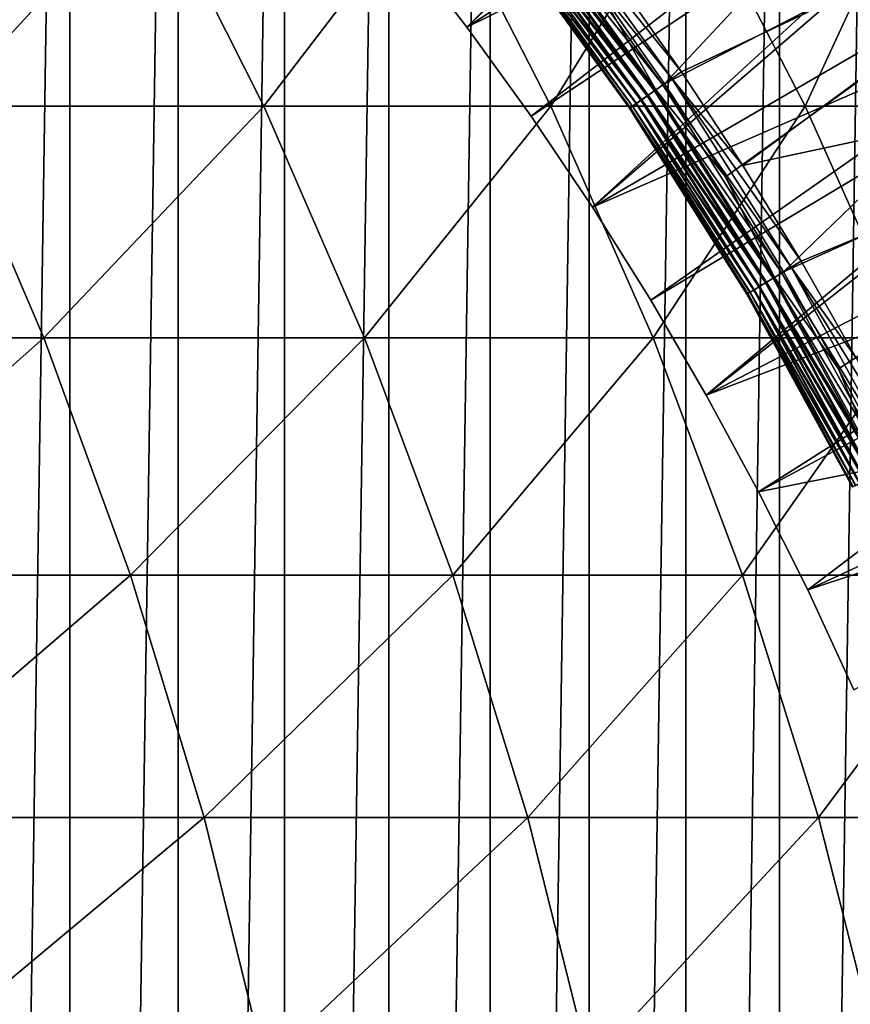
# Model space of a CAD drawing. Header units: metres. Extents: x -410 to 15, y -15 to 15.
# Tile 297 of 346: x 5.37 to 7.31, y 2.5 to 4.8. Entities that reach past the tile are written whole.
import ezdxf

# ---------------------------------------------------------------- set-up
doc = ezdxf.new("R2010")
doc.units = ezdxf.units.M
doc.layers.add('solid_508382', color=7, linetype='CONTINUOUS')

msp = doc.modelspace()

# ---------------------------------------------------------------- linework, layer by layer
at = {"layer": 'solid_508382'}
for points in [[(5.225315, 8.643229, -32.299999), (5.483971, 8.481513, -32.299999), (5.225318, -8.643228, -32.299999)], [(5.483971, 8.481513, -32.299999), (5.483974, -8.481512, -32.299999), (5.225318, -8.643228, -32.299999)], [(5.483971, 8.481513, -32.299999), (5.737293, 8.312237, -32.299999), (5.483974, -8.481512, -32.299999)], [(5.737293, 8.312237, -32.299999), (5.737295, -8.312235, -32.299999), (5.483974, -8.481512, -32.299999)], [(5.737293, 8.312237, -32.299999), (5.985833, 8.135055, -32.299999), (5.737295, -8.312235, -32.299999)], [(5.985833, 8.135055, -32.299999), (5.985835, -8.135053, -32.299999), (5.737295, -8.312235, -32.299999)], [(5.985833, 8.135055, -32.299999), (6.228999, 7.950416, -32.299999), (5.985835, -8.135053, -32.299999)], [(6.228999, 7.950416, -32.299999), (6.229002, -7.950414, -32.299999), (5.985835, -8.135053, -32.299999)], [(6.228999, 7.950416, -32.299999), (6.466139, 7.758809, -32.299999), (6.229002, -7.950414, -32.299999)], [(6.466139, 7.758809, -32.299999), (6.466141, -7.758808, -32.299999), (6.229002, -7.950414, -32.299999)], [(6.466139, 7.758809, -32.299999), (6.697241, 7.5602, -32.299999), (6.466141, -7.758808, -32.299999)], [(6.697241, 7.5602, -32.299999), (6.697243, -7.560198, -32.299999), (6.466141, -7.758808, -32.299999)], [(6.697241, 7.5602, -32.299999), (6.922656, 7.354327, -32.299999), (6.697243, -7.560198, -32.299999)], [(6.922656, 7.354327, -32.299999), (6.922658, -7.354324, -32.299999), (6.697243, -7.560198, -32.299999)], [(6.922656, 7.354327, -32.299999), (7.141796, 7.141738, -32.299999), (6.922658, -7.354324, -32.299999)], [(7.141796, 7.141738, -32.299999), (7.141798, -7.141736, -32.299999), (6.922658, -7.354324, -32.299999)], [(7.141796, 7.141738, -32.299999), (7.354065, 6.922991, -32.299999), (7.141798, -7.141736, -32.299999)], [(8.541861, 6.930845, -15.553847), (6.25474, 4.987808, -14.75), (6.411365, 4.78481, -14.75)], [(8.541861, 6.930845, -15.553847), (6.411365, 4.78481, -14.75), (8.9374, 6.412713, -15.553847)], [(7.354065, 6.922991, -32.299999), (7.354067, -6.922988, -32.299999), (7.141798, -7.141736, -32.299999)], [(8.9374, 6.412713, -15.553847), (6.411365, 4.78481, -14.75), (6.561401, 4.5769, -14.75)], [(8.9374, 6.412713, -15.553847), (6.561401, 4.5769, -14.75), (6.704696, 4.364293, -14.75)], [(8.9374, 6.412713, -15.553847), (6.704696, 4.364293, -14.75), (9.301524, 5.872107, -15.553847)], [(7.871918, 6.167082, -4.7), (6.411365, 4.78481, -5.854701), (6.25474, 4.987808, -5.854701)], [(7.871918, 6.167082, -4.7), (8.229864, 5.680611, -4.7), (6.411365, 4.78481, -5.854701)], [(6.724263, 4.865623, -5.710363), (6.873328, 4.652672, -5.710363), (8.093843, 5.957532, -4.7)], [(6.873328, 4.652672, -5.710363), (8.438885, 5.457814, -4.7), (8.093843, 5.957532, -4.7)], [(9.301524, 5.872107, -15.553847), (6.704696, 4.364293, -14.75), (6.841095, 4.147218, -14.75)], [(9.301524, 5.872107, -15.553847), (6.841095, 4.147218, -14.75), (6.970475, 3.925872, -14.75)], [(9.301524, 5.872107, -15.553847), (6.970475, 3.925872, -14.75), (9.633016, 5.310839, -15.553847)], [(8.229864, 5.680611, -4.7), (6.561401, 4.5769, -5.854701), (6.411365, 4.78481, -5.854701)], [(8.229864, 5.680611, -4.7), (6.704696, 4.364293, -5.854701), (6.561401, 4.5769, -5.854701)], [(8.229864, 5.680611, -4.7), (8.557755, 5.173474, -4.7), (6.704696, 4.364293, -5.854701)], [(6.873328, 4.652672, -5.710363), (7.015652, 4.435158, -5.710363), (8.438885, 5.457814, -4.7)], [(7.015652, 4.435158, -5.710363), (7.151094, 4.213294, -5.710363), (8.438885, 5.457814, -4.7)], [(7.151094, 4.213294, -5.710363), (8.753131, 4.938137, -4.7), (8.438885, 5.457814, -4.7)], [(9.633016, 5.310839, -15.553847), (6.970475, 3.925872, -14.75), (7.092717, 3.700456, -14.75)], [(9.633016, 5.310839, -15.553847), (7.092717, 3.700456, -14.75), (7.2077, 3.471175, -14.75)], [(9.633016, 5.310839, -15.553847), (7.2077, 3.471175, -14.75), (9.930712, 4.730853, -15.553847)], [(8.140959, 5.260729, -15.1), (6.912894, 4.680272, -14.73972), (6.762924, 4.894477, -14.73972)], [(8.140959, 5.260729, -15.1), (7.056081, 4.461475, -14.73972), (6.912894, 4.680272, -14.73972)], [(8.140959, 5.260729, -15.1), (8.443861, 4.759328, -15.1), (7.056081, 4.461475, -14.73972)], [(8.557755, 5.173474, -4.7), (6.841095, 4.147218, -5.854701), (6.704696, 4.364293, -5.854701)], [(8.557755, 5.173474, -4.7), (6.970475, 3.925872, -5.854701), (6.841095, 4.147218, -5.854701)], [(8.557755, 5.173474, -4.7), (8.854493, 4.647359, -4.7), (6.970475, 3.925872, -5.854701)], [(4.9315, 5.125, 121.437927), (5.191633, 4.600192, 121.549309), (5.672858, 5.125, 119.60482)], [(5.191633, 4.600192, 121.549309), (5.937283, 4.600192, 119.705589), (5.672858, 5.125, 119.60482)], [(5.672858, 5.125, 119.60482), (5.937283, 4.600192, 119.705589), (6.339464, 5.125, 117.743225)], [(5.937283, 4.600192, 119.705589), (6.607749, 4.600192, 117.833214), (6.339464, 5.125, 117.743225)], [(6.339464, 5.125, 117.743225), (6.607749, 4.600192, 117.833214), (6.930228, 5.125, 115.856186)], [(6.607749, 4.600192, 117.833214), (7.201932, 4.600192, 115.935249), (6.930228, 5.125, 115.856186)], [(6.930228, 5.125, 115.856186), (7.201932, 4.600192, 115.935249), (7.444182, 5.125, 113.9468)], [(7.201932, 4.600192, 115.935249), (7.718863, 4.600192, 114.014809), (7.444182, 5.125, 113.9468)], [(6.584853, 5.086763, -14.730178), (6.890375, 4.664566, -14.730178), (6.564674, 5.070675, -14.716743)], [(6.584853, 5.086763, -14.730178), (6.762924, 4.894477, -14.73972), (6.912894, 4.680272, -14.73972)], [(6.584853, 5.086763, -14.730178), (6.912894, 4.680272, -14.73972), (6.890375, 4.664566, -14.730178)], [(6.546235, 5.055969, -14.699706), (6.849865, 4.636311, -14.699706), (6.529923, 5.042962, -14.679429)], [(6.532217, 5.044792, -5.747446), (6.853164, 4.63861, -5.727109), (6.549381, 5.058475, -5.727109)], [(6.564674, 5.070675, -14.716743), (6.869207, 4.649805, -14.716743), (6.546235, 5.055969, -14.699706)], [(6.869207, 4.649805, -14.716743), (6.849865, 4.636311, -14.699706), (6.546235, 5.055969, -14.699706)], [(6.549381, 5.058475, -5.727109), (6.853164, 4.63861, -5.727109), (6.724263, 4.865623, -5.710363)], [(6.890375, 4.664566, -14.730178), (6.869207, 4.649805, -14.716743), (6.564674, 5.070675, -14.716743)], [(6.505914, 5.023816, -5.796738), (6.819848, 4.615372, -5.77083), (6.517621, 5.03315, -5.77083)], [(6.529923, 5.042962, -14.679429), (6.832753, 4.624375, -14.679429), (6.516085, 5.031925, -14.65634)], [(6.517621, 5.03315, -5.77083), (6.83516, 4.626054, -5.747446), (6.532217, 5.044792, -5.747446)], [(6.517621, 5.03315, -5.77083), (6.819848, 4.615372, -5.77083), (6.83516, 4.626054, -5.747446)], [(6.849865, 4.636311, -14.699706), (6.832753, 4.624375, -14.679429), (6.529923, 5.042962, -14.679429)], [(6.532217, 5.044792, -5.747446), (6.83516, 4.626054, -5.747446), (6.853164, 4.63861, -5.727109)], [(6.492035, 5.012747, -14.575319), (6.793008, 4.596651, -14.575319), (6.49041, 5.011445, -14.546535)], [(6.49041, 5.011445, -14.546535), (6.791303, 4.595455, -14.546535), (6.490411, 5.011444, -5.883568)], [(6.793008, 4.596651, -14.575319), (6.791303, 4.595455, -14.546535), (6.49041, 5.011445, -14.546535)], [(6.492154, 5.012842, -5.85376), (6.490411, 5.011444, -5.883568), (6.793132, 4.596737, -5.85376)], [(6.791303, 4.595455, -14.546535), (6.791303, 4.595455, -5.883568), (6.490411, 5.011444, -5.883568)], [(6.793132, 4.596737, -5.85376), (6.490411, 5.011444, -5.883568), (6.791303, 4.595455, -5.883568)], [(6.496938, 5.016656, -14.603728), (6.798151, 4.600237, -14.603728), (6.492035, 5.012747, -14.575319)], [(6.798151, 4.600237, -14.603728), (6.793008, 4.596651, -14.575319), (6.492035, 5.012747, -14.575319)], [(6.492154, 5.012842, -5.85376), (6.798596, 4.600547, -5.824589), (6.497362, 5.016994, -5.824589)], [(6.492154, 5.012842, -5.85376), (6.793132, 4.596737, -5.85376), (6.798596, 4.600547, -5.824589)], [(6.505011, 5.023095, -14.630927), (6.80662, 4.606145, -14.630927), (6.496938, 5.016656, -14.603728)], [(6.80662, 4.606145, -14.630927), (6.798151, 4.600237, -14.603728), (6.496938, 5.016656, -14.603728)], [(6.497362, 5.016994, -5.824589), (6.807568, 4.606807, -5.796738), (6.505914, 5.023816, -5.796738)], [(6.497362, 5.016994, -5.824589), (6.798596, 4.600547, -5.824589), (6.807568, 4.606807, -5.796738)], [(6.516085, 5.031925, -14.65634), (6.818236, 4.614248, -14.65634), (6.505011, 5.023095, -14.630927)], [(6.818236, 4.614248, -14.65634), (6.80662, 4.606145, -14.630927), (6.505011, 5.023095, -14.630927)], [(6.505914, 5.023816, -5.796738), (6.807568, 4.606807, -5.796738), (6.819848, 4.615372, -5.77083)], [(6.832753, 4.624375, -14.679429), (6.818236, 4.614248, -14.65634), (6.516085, 5.031925, -14.65634)], [(7.267349, 5.016289, -22.546829), (7.556966, 4.568346, -22.546829), (7.253486, 5.00672, -22.596422)], [(7.380439, 4.890456, -22.499865), (7.556966, 4.568346, -22.546829), (7.267349, 5.016289, -22.546829)], [(6.411365, 4.78481, -5.854701), (6.411365, 4.78481, -14.75), (6.25474, 4.987808, -14.75)], [(6.25474, 4.987808, -5.854701), (6.411365, 4.78481, -5.854701), (6.25474, 4.987808, -14.75)], [(7.245018, 5.000875, -25.551691), (7.533746, 4.554308, -25.551691), (7.346961, 4.868273, -25.603073)], [(7.335701, 4.860812, -25.5), (7.533746, 4.554308, -25.551691), (7.245018, 5.000875, -25.551691)], [(7.253486, 5.00672, -22.596422), (7.542551, 4.559631, -22.596422), (7.245074, 5.000914, -22.647789)], [(7.245074, 5.000914, -22.647789), (7.533804, 4.554343, -22.647789), (7.335701, 4.860812, -22.700001)], [(7.542551, 4.559631, -22.596422), (7.533804, 4.554343, -22.647789), (7.245074, 5.000914, -22.647789)], [(7.556966, 4.568346, -22.546829), (7.542551, 4.559631, -22.596422), (7.253486, 5.00672, -22.596422)], [(7.151094, 4.213294, -5.710363), (7.279523, 3.987298, -5.710363), (8.753131, 4.938137, -4.7)], [(7.279523, 3.987298, -5.710363), (7.400812, 3.75739, -5.710363), (8.753131, 4.938137, -4.7)], [(6.853164, 4.63861, -5.727109), (6.873328, 4.652672, -5.710363), (6.724263, 4.865623, -5.710363)], [(6.561401, 4.5769, -5.854701), (6.561401, 4.5769, -14.75), (6.411365, 4.78481, -14.75)], [(6.411365, 4.78481, -5.854701), (6.561401, 4.5769, -5.854701), (6.411365, 4.78481, -14.75)], [(8.443861, 4.759328, -15.1), (7.192346, 4.238302, -14.73972), (7.056081, 4.461475, -14.73972)], [(8.443861, 4.759328, -15.1), (7.321555, 4.01097, -14.73972), (7.192346, 4.238302, -14.73972)], [(9.930712, 4.730853, -15.553847), (7.2077, 3.471175, -14.75), (7.315291, 3.238289, -14.75)], [(6.890375, 4.664566, -14.730178), (6.912894, 4.680272, -14.73972), (7.056081, 4.461475, -14.73972)], [(6.869207, 4.649805, -14.716743), (7.146799, 4.210696, -14.716743), (6.849865, 4.636311, -14.699706)], [(6.853164, 4.63861, -5.727109), (7.015652, 4.435158, -5.710363), (6.873328, 4.652672, -5.710363)], [(6.890375, 4.664566, -14.730178), (7.168868, 4.224071, -14.730178), (6.869207, 4.649805, -14.716743)], [(7.168868, 4.224071, -14.730178), (7.146799, 4.210696, -14.716743), (6.869207, 4.649805, -14.716743)], [(6.890375, 4.664566, -14.730178), (7.056081, 4.461475, -14.73972), (7.192346, 4.238302, -14.73972)], [(6.890375, 4.664566, -14.730178), (7.192346, 4.238302, -14.73972), (7.168868, 4.224071, -14.730178)], [(8.854493, 4.647359, -4.7), (7.092717, 3.700456, -5.854701), (6.970475, 3.925872, -5.854701)], [(8.854493, 4.647359, -4.7), (9.118964, 4.104204, -4.7), (7.092717, 3.700456, -5.854701)], [(6.832753, 4.624375, -14.679429), (7.10879, 4.187655, -14.679429), (6.818236, 4.614248, -14.65634)], [(6.819848, 4.615372, -5.77083), (7.1113, 4.189177, -5.747446), (6.83516, 4.626054, -5.747446)], [(6.849865, 4.636311, -14.699706), (7.126632, 4.19847, -14.699706), (6.832753, 4.624375, -14.679429)], [(7.126632, 4.19847, -14.699706), (7.10879, 4.187655, -14.679429), (6.832753, 4.624375, -14.679429)], [(6.83516, 4.626054, -5.747446), (7.130071, 4.200553, -5.727109), (6.853164, 4.63861, -5.727109)], [(6.83516, 4.626054, -5.747446), (7.1113, 4.189177, -5.747446), (7.130071, 4.200553, -5.727109)], [(7.146799, 4.210696, -14.716743), (7.126632, 4.19847, -14.699706), (6.849865, 4.636311, -14.699706)], [(6.853164, 4.63861, -5.727109), (7.130071, 4.200553, -5.727109), (7.015652, 4.435158, -5.710363)], [(4.599459, 4.059818, 123.469833), (5.423274, 4.059818, 121.648491), (5.191633, 4.600192, 121.549309)], [(5.191633, 4.600192, 121.549309), (5.423274, 4.059818, 121.648491), (5.937283, 4.600192, 119.705589)], [(5.423274, 4.059818, 121.648491), (6.172746, 4.059818, 119.795319), (5.937283, 4.600192, 119.705589)], [(5.937283, 4.600192, 119.705589), (6.172746, 4.059818, 119.795319), (6.607749, 4.600192, 117.833214)], [(6.172746, 4.059818, 119.795319), (6.846648, 4.059818, 117.913345), (6.607749, 4.600192, 117.833214)], [(6.607749, 4.600192, 117.833214), (6.846648, 4.059818, 117.913345), (7.201932, 4.600192, 115.935249)], [(6.793132, 4.596737, -5.85376), (6.791303, 4.595455, -5.883568), (7.067482, 4.162613, -5.85376)], [(6.793008, 4.596651, -14.575319), (7.067352, 4.162535, -14.575319), (6.791303, 4.595455, -14.546535)], [(6.798151, 4.600237, -14.603728), (7.072714, 4.165784, -14.603728), (6.793008, 4.596651, -14.575319)], [(7.072714, 4.165784, -14.603728), (7.067352, 4.162535, -14.575319), (6.793008, 4.596651, -14.575319)], [(6.793132, 4.596737, -5.85376), (7.073178, 4.166065, -5.824589), (6.798596, 4.600547, -5.824589)], [(6.793132, 4.596737, -5.85376), (7.067482, 4.162613, -5.85376), (7.073178, 4.166065, -5.824589)], [(6.80662, 4.606145, -14.630927), (7.081544, 4.171138, -14.630927), (6.798151, 4.600237, -14.603728)], [(7.081544, 4.171138, -14.630927), (7.072714, 4.165784, -14.603728), (6.798151, 4.600237, -14.603728)], [(6.798596, 4.600547, -5.824589), (7.082531, 4.171737, -5.796738), (6.807568, 4.606807, -5.796738)], [(6.798596, 4.600547, -5.824589), (7.073178, 4.166065, -5.824589), (7.082531, 4.171737, -5.796738)], [(6.818236, 4.614248, -14.65634), (7.093655, 4.178479, -14.65634), (6.80662, 4.606145, -14.630927)], [(7.093655, 4.178479, -14.65634), (7.081544, 4.171138, -14.630927), (6.80662, 4.606145, -14.630927)], [(6.807568, 4.606807, -5.796738), (7.095335, 4.179497, -5.77083), (6.819848, 4.615372, -5.77083)], [(6.807568, 4.606807, -5.796738), (7.082531, 4.171737, -5.796738), (7.095335, 4.179497, -5.77083)], [(7.10879, 4.187655, -14.679429), (7.093655, 4.178479, -14.65634), (6.818236, 4.614248, -14.65634)], [(6.819848, 4.615372, -5.77083), (7.095335, 4.179497, -5.77083), (7.1113, 4.189177, -5.747446)], [(6.846648, 4.059818, 117.913345), (7.443878, 4.059818, 116.005653), (7.201932, 4.600192, 115.935249)], [(7.201932, 4.600192, 115.935249), (7.443878, 4.059818, 116.005653), (7.718863, 4.600192, 114.014809)], [(6.704696, 4.364293, -5.854701), (6.704696, 4.364293, -14.75), (6.561401, 4.5769, -14.75)], [(6.561401, 4.5769, -5.854701), (6.704696, 4.364293, -5.854701), (6.561401, 4.5769, -14.75)], [(7.065573, 4.161451, -14.546535), (7.065574, 4.16145, -5.883568), (6.791303, 4.595455, -5.883568)], [(7.067482, 4.162613, -5.85376), (6.791303, 4.595455, -5.883568), (7.065574, 4.16145, -5.883568)], [(6.791303, 4.595455, -14.546535), (7.065573, 4.161451, -14.546535), (6.791303, 4.595455, -5.883568)], [(7.067352, 4.162535, -14.575319), (7.065573, 4.161451, -14.546535), (6.791303, 4.595455, -14.546535)], [(7.130071, 4.200553, -5.727109), (7.151094, 4.213294, -5.710363), (7.015652, 4.435158, -5.710363)], [(6.841095, 4.147218, -5.854701), (6.841095, 4.147218, -14.75), (6.704696, 4.364293, -14.75)], [(6.704696, 4.364293, -5.854701), (6.841095, 4.147218, -5.854701), (6.704696, 4.364293, -14.75)], [(7.168868, 4.224071, -14.730178), (7.192346, 4.238302, -14.73972), (7.321555, 4.01097, -14.73972)], [(7.146799, 4.210696, -14.716743), (7.396358, 3.755073, -14.716743), (7.126632, 4.19847, -14.699706)], [(7.130071, 4.200553, -5.727109), (7.279523, 3.987298, -5.710363), (7.151094, 4.213294, -5.710363)], [(7.168868, 4.224071, -14.730178), (7.419239, 3.767006, -14.730178), (7.146799, 4.210696, -14.716743)], [(7.419239, 3.767006, -14.730178), (7.396358, 3.755073, -14.716743), (7.146799, 4.210696, -14.716743)], [(7.168868, 4.224071, -14.730178), (7.321555, 4.01097, -14.73972), (7.443581, 3.779703, -14.73972)], [(7.168868, 4.224071, -14.730178), (7.443581, 3.779703, -14.73972), (7.419239, 3.767006, -14.730178)], [(7.10879, 4.187655, -14.679429), (7.356953, 3.734515, -14.679429), (7.093655, 4.178479, -14.65634)], [(7.095335, 4.179497, -5.77083), (7.359555, 3.735872, -5.747446), (7.1113, 4.189177, -5.747446)], [(7.126632, 4.19847, -14.699706), (7.37545, 3.744164, -14.699706), (7.10879, 4.187655, -14.679429)], [(7.37545, 3.744164, -14.699706), (7.356953, 3.734515, -14.679429), (7.10879, 4.187655, -14.679429)], [(7.1113, 4.189177, -5.747446), (7.379016, 3.746022, -5.727109), (7.130071, 4.200553, -5.727109)], [(7.1113, 4.189177, -5.747446), (7.359555, 3.735872, -5.747446), (7.379016, 3.746022, -5.727109)], [(7.396358, 3.755073, -14.716743), (7.37545, 3.744164, -14.699706), (7.126632, 4.19847, -14.699706)], [(7.130071, 4.200553, -5.727109), (7.379016, 3.746022, -5.727109), (7.279523, 3.987298, -5.710363)], [(7.067352, 4.162535, -14.575319), (7.313991, 3.712101, -14.575319), (7.065573, 4.161451, -14.546535)], [(7.065573, 4.161451, -14.546535), (7.312147, 3.711133, -14.546535), (7.065574, 4.16145, -5.883568)], [(7.313991, 3.712101, -14.575319), (7.312147, 3.711133, -14.546535), (7.065573, 4.161451, -14.546535)], [(7.067482, 4.162613, -5.85376), (7.065574, 4.16145, -5.883568), (7.314125, 3.712171, -5.85376)], [(7.312147, 3.711133, -14.546535), (7.312147, 3.711133, -5.883568), (7.065574, 4.16145, -5.883568)], [(7.314125, 3.712171, -5.85376), (7.065574, 4.16145, -5.883568), (7.312147, 3.711133, -5.883568)], [(7.072714, 4.165784, -14.603728), (7.31955, 3.715001, -14.603728), (7.067352, 4.162535, -14.575319)], [(7.31955, 3.715001, -14.603728), (7.313991, 3.712101, -14.575319), (7.067352, 4.162535, -14.575319)], [(7.067482, 4.162613, -5.85376), (7.320031, 3.715251, -5.824589), (7.073178, 4.166065, -5.824589)], [(7.067482, 4.162613, -5.85376), (7.314125, 3.712171, -5.85376), (7.320031, 3.715251, -5.824589)], [(7.081544, 4.171138, -14.630927), (7.328704, 3.719777, -14.630927), (7.072714, 4.165784, -14.603728)], [(7.328704, 3.719777, -14.630927), (7.31955, 3.715001, -14.603728), (7.072714, 4.165784, -14.603728)], [(7.073178, 4.166065, -5.824589), (7.329729, 3.720311, -5.796738), (7.082531, 4.171737, -5.796738)], [(7.073178, 4.166065, -5.824589), (7.320031, 3.715251, -5.824589), (7.329729, 3.720311, -5.796738)], [(7.093655, 4.178479, -14.65634), (7.341261, 3.726327, -14.65634), (7.081544, 4.171138, -14.630927)], [(7.341261, 3.726327, -14.65634), (7.328704, 3.719777, -14.630927), (7.081544, 4.171138, -14.630927)], [(7.082531, 4.171737, -5.796738), (7.343003, 3.727236, -5.77083), (7.095335, 4.179497, -5.77083)], [(7.082531, 4.171737, -5.796738), (7.329729, 3.720311, -5.796738), (7.343003, 3.727236, -5.77083)], [(7.356953, 3.734515, -14.679429), (7.341261, 3.726327, -14.65634), (7.093655, 4.178479, -14.65634)], [(7.095335, 4.179497, -5.77083), (7.343003, 3.727236, -5.77083), (7.359555, 3.735872, -5.747446)], [(6.970475, 3.925872, -5.854701), (6.970475, 3.925872, -14.75), (6.841095, 4.147218, -14.75)], [(6.841095, 4.147218, -5.854701), (6.970475, 3.925872, -5.854701), (6.841095, 4.147218, -14.75)], [(9.118964, 4.104204, -4.7), (7.2077, 3.471175, -5.854701), (7.092717, 3.700456, -5.854701)], [(9.118964, 4.104204, -4.7), (7.315291, 3.238289, -5.854701), (7.2077, 3.471175, -5.854701)], [(4.599459, 4.059818, 123.469833), (4.798154, 3.505707, 123.56459), (5.423274, 4.059818, 121.648491)], [(4.798154, 3.505707, 123.56459), (5.625639, 3.505707, 121.735138), (5.423274, 4.059818, 121.648491)], [(5.423274, 4.059818, 121.648491), (5.625639, 3.505707, 121.735138), (6.172746, 4.059818, 119.795319)], [(5.625639, 3.505707, 121.735138), (6.37845, 3.505707, 119.873703), (6.172746, 4.059818, 119.795319)], [(6.172746, 4.059818, 119.795319), (6.37845, 3.505707, 119.873703), (6.846648, 4.059818, 117.913345)], [(6.37845, 3.505707, 119.873703), (7.055355, 3.505707, 117.983345), (6.846648, 4.059818, 117.913345)], [(6.846648, 4.059818, 117.913345), (7.055355, 3.505707, 117.983345), (7.443878, 4.059818, 116.005653)], [(7.055355, 3.505707, 117.983345), (7.655245, 3.505707, 116.067162), (7.443878, 4.059818, 116.005653)], [(7.379016, 3.746022, -5.727109), (7.400812, 3.75739, -5.710363), (7.279523, 3.987298, -5.710363)], [(7.092717, 3.700456, -5.854701), (7.092717, 3.700456, -14.75), (6.970475, 3.925872, -14.75)], [(6.970475, 3.925872, -5.854701), (7.092717, 3.700456, -5.854701), (6.970475, 3.925872, -14.75)], [(7.2077, 3.471175, -5.854701), (7.2077, 3.471175, -14.75), (7.092717, 3.700456, -14.75)], [(7.092717, 3.700456, -5.854701), (7.2077, 3.471175, -5.854701), (7.092717, 3.700456, -14.75)], [(4.798154, 3.505707, 123.56459), (4.967432, 2.939733, 123.645325), (5.625639, 3.505707, 121.735138)], [(4.967432, 2.939733, 123.645325), (5.798045, 2.939733, 121.808952), (5.625639, 3.505707, 121.735138)], [(5.625639, 3.505707, 121.735138), (5.798045, 2.939733, 121.808952), (6.37845, 3.505707, 119.873703)], [(5.798045, 2.939733, 121.808952), (6.5537, 2.939733, 119.940491), (6.37845, 3.505707, 119.873703)], [(6.37845, 3.505707, 119.873703), (6.5537, 2.939733, 119.940491), (7.055355, 3.505707, 117.983345)], [(6.5537, 2.939733, 119.940491), (7.233162, 2.939733, 118.042984), (7.055355, 3.505707, 117.983345)], [(7.055355, 3.505707, 117.983345), (7.233162, 2.939733, 118.042984), (7.655245, 3.505707, 116.067162)], [(7.233162, 2.939733, 118.042984), (7.83532, 2.939733, 116.11956), (7.655245, 3.505707, 116.067162)], [(7.315291, 3.238289, -5.854701), (7.315291, 3.238289, -14.75), (7.2077, 3.471175, -14.75)], [(7.2077, 3.471175, -5.854701), (7.315291, 3.238289, -5.854701), (7.2077, 3.471175, -14.75)], [(4.967432, 2.939733, 123.645325), (5.106721, 2.363813, 123.711754), (5.798045, 2.939733, 121.808952)], [(5.106721, 2.363813, 123.711754), (5.939906, 2.363813, 121.86969), (5.798045, 2.939733, 121.808952)], [(5.798045, 2.939733, 121.808952), (5.939906, 2.363813, 121.86969), (6.5537, 2.939733, 119.940491)], [(5.939906, 2.363813, 121.86969), (6.697902, 2.363813, 119.995438), (6.5537, 2.939733, 119.940491)], [(6.5537, 2.939733, 119.940491), (6.697902, 2.363813, 119.995438), (7.233162, 2.939733, 118.042984)], [(6.697902, 2.363813, 119.995438), (7.379469, 2.363813, 118.092064), (7.233162, 2.939733, 118.042984)], [(7.233162, 2.939733, 118.042984), (7.379469, 2.363813, 118.092064), (7.83532, 2.939733, 116.11956)]]:
    msp.add_3dface(points, dxfattribs=at)

doc.saveas('drawing.dxf')
